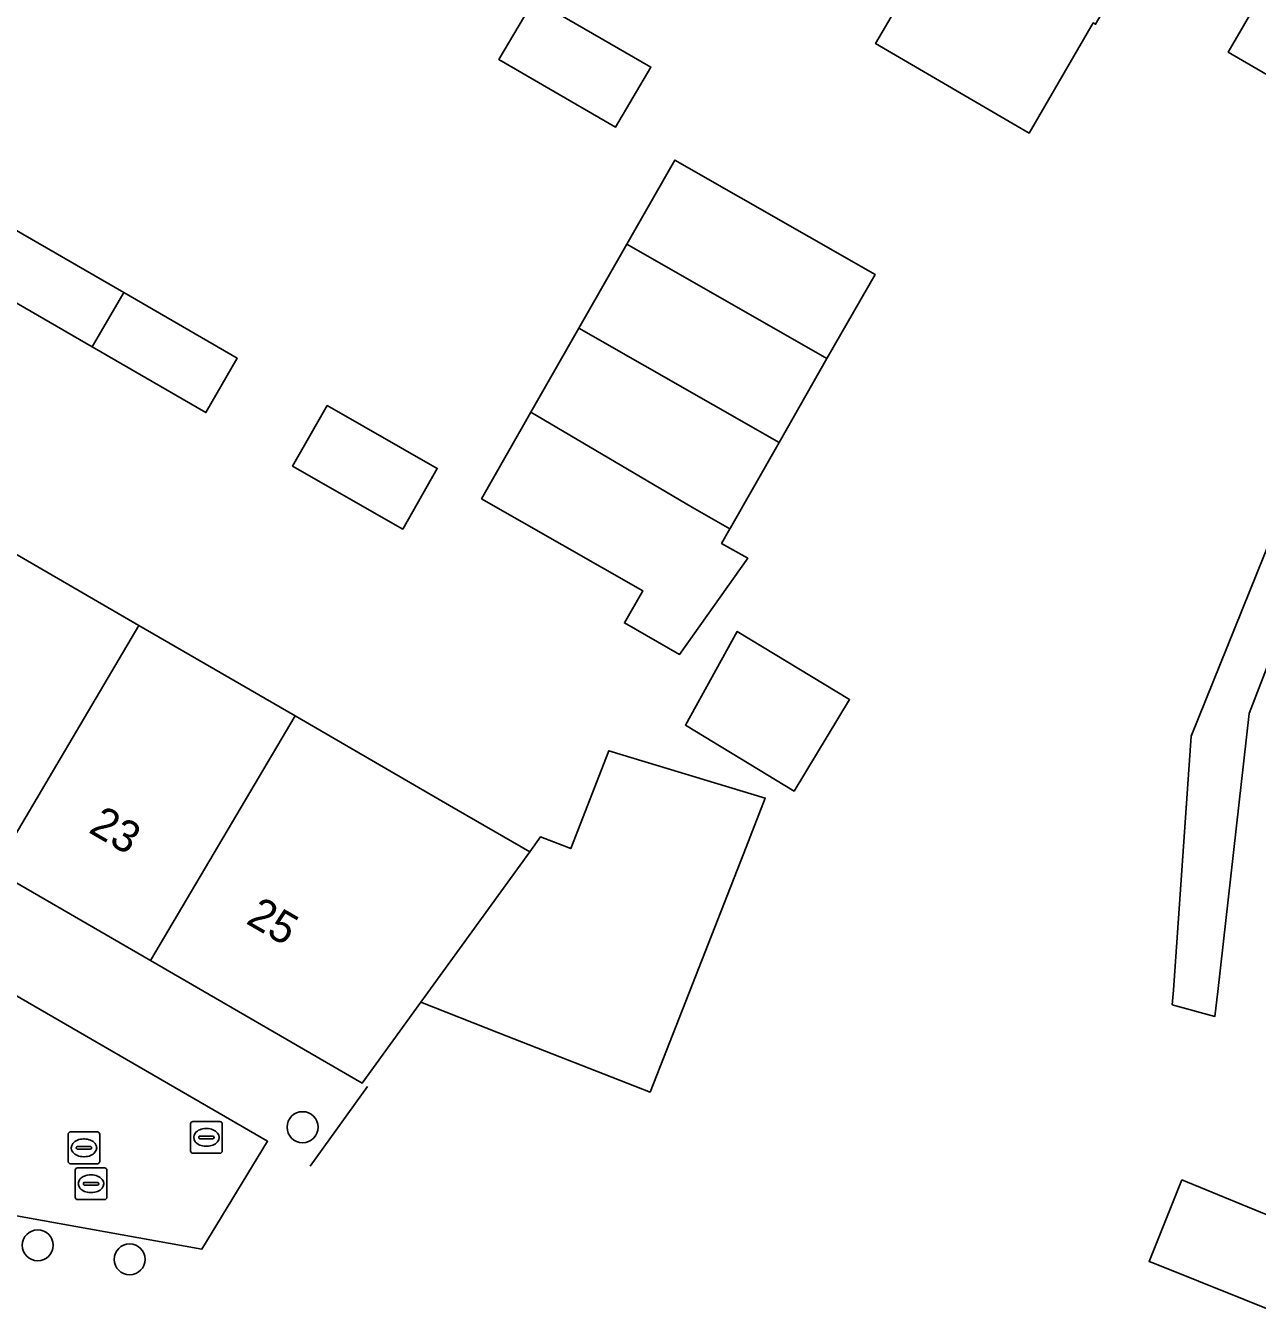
# Model space of a CAD drawing. Extents: x 160023 to 161302, y 384750 to 385707.
# Drawn here: x 160368.97 to 160407.81, y 385024.3 to 385065.04 of the extents above; entities that cross this region are included whole.
import ezdxf

# ---------------------------------------------------------------- set-up
doc = ezdxf.new("R2010")
doc.units = 0
for name, color, linetype in [('IMGEO_Boom', 7, 'Continuous'), ('IMGEO_Brandkraan', 7, 'Continuous'), ('IMGEO_Erf', 7, 'Continuous'), ('IMGEO_Hek', 7, 'Continuous'), ('IMGEO_Kolk', 7, 'Continuous'), ('IMGEO_Pand', 7, 'Continuous'), ('IMGEO_Pand_nummerreeks', 7, 'Continuous'), ('IMGEO_Parkeervlak_open', 7, 'Continuous'), ('IMGEO_Rioolput', 7, 'Continuous'), ('IMGEO_Voetpad_open', 7, 'Continuous')]:
    doc.layers.add(name, color=color, linetype=linetype)

msp = doc.modelspace()

# ---------------------------------------------------------------- linework, layer by layer
at = {"layer": 'IMGEO_Boom'}
for centre in [(160377.698, 385030.296), (160369.342, 385026.569), (160372.242, 385026.126)]:
    msp.add_circle(centre, 0.489, dxfattribs=at)
at = {"layer": 'IMGEO_Brandkraan'}
for p, q in [((160374.238, 385030.474), (160375.09, 385030.474)), ((160374.163, 385029.548), (160374.163, 385030.4)), ((160374.651, 385030.254), (160374.676, 385030.254)), ((160375.164, 385030.4), (160375.164, 385029.548)), ((160374.422, 385029.968), (160374.422, 385029.98)), ((160374.86, 385029.931), (160374.462, 385029.931)), ((160374.465, 385030.017), (160374.863, 385030.017)), ((160374.674, 385029.694), (160374.649, 385029.694)), ((160374.906, 385029.98), (160374.906, 385029.968)), ((160375.09, 385029.474), (160374.238, 385029.474))]:
    msp.add_line(p, q, dxfattribs=at)
for points in [[(160374.238, 385030.474), (160375.09, 385030.474)], [(160374.163, 385029.548), (160374.163, 385030.4)], [(160375.164, 385030.4), (160375.164, 385029.548)], [(160375.09, 385029.474), (160374.238, 385029.474)]]:
    msp.add_lwpolyline(points, dxfattribs=at)
for centre, radius, start, end in [((160374.24, 385030.398), 0.0765, 91.552, 178.448), ((160374.24, 385030.398), 0.0765, 91.552, 178.448), ((160375.088, 385030.398), 0.0765, 1.552, 88.448), ((160375.088, 385030.398), 0.0765, 1.552, 88.448), ((160374.462, 385029.977), 0.0403, 85.8775, 175.7526), ((160374.459, 385029.967), 0.0366, 178.938, 274.7102), ((160374.863, 385029.974), 0.043, 264.8664, 352.4533), ((160374.867, 385029.979), 0.0386, 1.7309, 96.639), ((160374.24, 385029.55), 0.0765, 181.552, 268.448), ((160374.24, 385029.55), 0.0765, 181.552, 268.448), ((160375.088, 385029.55), 0.0765, 271.552, 358.448), ((160375.088, 385029.55), 0.0765, 271.552, 358.448)]:
    msp.add_arc(centre, radius, start, end, dxfattribs=at)
for centre, major_axis, ratio, start_param, end_param in [((160374.65, 385029.974), (-0.387, 0.002), 0.722429, 4.712389, 7.853982), ((160374.675, 385029.974), (-0.39, 0.002), 0.717154, 1.570796, 4.712389)]:
    msp.add_ellipse(centre, major_axis=major_axis, ratio=ratio, start_param=start_param, end_param=end_param, dxfattribs=at)
at = {"layer": 'IMGEO_Erf'}
for points in [[(160415.579, 385059.16), (160406.899, 385064.215), (160411.517, 385072.145)], [(160402.639, 385065.131), (160400.617, 385061.659), (160395.774, 385064.479), (160396.473, 385065.684)], [(160331.905, 385055.737), (160376.591, 385029.85), (160374.524, 385026.448), (160357.964, 385029.422)], [(160408.319, 385045.311), (160407.556, 385043.347), (160406.567, 385034.575), (160406.478, 385033.791), (160405.134, 385034.157), (160405.167, 385034.621), (160405.728, 385042.636), (160410.094, 385053.443)], [(160367.581, 385048.992), (160372.53, 385046.125), (160377.462, 385043.268), (160382.334, 385040.446), (160384.862, 385038.982), (160385.206, 385039.457), (160386.155, 385039.086), (160387.363, 385042.172), (160392.291, 385040.677), (160391.612, 385038.943), (160388.662, 385031.403), (160383.881, 385033.274), (160381.427, 385034.235), (160379.582, 385031.686), (160372.902, 385035.551), (160367.963, 385038.408)], [(160408.787, 385024.302), (160404.571, 385025.995), (160404.403, 385026.063), (160405.435, 385028.633), (160408.092, 385027.542)]]:
    msp.add_lwpolyline(points, dxfattribs=at)
for points in [[(160385.006, 385065.868), (160388.686, 385063.74), (160387.573, 385061.848), (160383.892, 385063.977)], [(160383.343, 385050.121), (160384.901, 385052.85), (160386.412, 385055.499), (160387.924, 385058.148), (160389.441, 385060.805), (160395.756, 385057.201), (160394.24, 385054.544), (160392.73, 385051.899), (160391.195, 385049.208), (160391.175, 385049.174), (160390.913, 385048.714), (160391.74, 385048.242), (160389.591, 385045.21), (160387.851, 385046.203), (160388.43, 385047.218)], [(160367.404, 385057.026), (160368.395, 385058.741), (160372.06, 385056.623), (160375.639, 385054.554), (160374.648, 385052.838), (160371.057, 385054.914)], [(160377.383, 385051.15), (160378.474, 385053.061), (160381.948, 385051.077), (160380.857, 385049.166)], [(160391.409, 385045.937), (160394.952, 385043.785), (160393.2, 385040.9), (160389.773, 385042.981)]]:
    msp.add_lwpolyline(points, close=True, dxfattribs=at)
at = {"layer": 'IMGEO_Hek'}
msp.add_lwpolyline([(160379.745, 385031.581), (160377.937, 385029.07)], dxfattribs=at)
at = {"layer": 'IMGEO_Kolk'}
for p, q in [((160370.3, 385029.218), (160370.3, 385030.07)), ((160370.375, 385030.144), (160371.227, 385030.144)), ((160371.301, 385030.07), (160371.301, 385029.218)), ((160370.559, 385029.638), (160370.559, 385029.65)), ((160370.602, 385029.687), (160371, 385029.687)), ((160370.788, 385029.924), (160370.813, 385029.924)), ((160371.043, 385029.65), (160371.043, 385029.638)), ((160370.997, 385029.601), (160370.599, 385029.601)), ((160370.811, 385029.364), (160370.786, 385029.364)), ((160371.227, 385029.144), (160370.375, 385029.144))]:
    msp.add_line(p, q, dxfattribs=at)
for points in [[(160370.3, 385029.218), (160370.3, 385030.07)], [(160370.375, 385030.144), (160371.227, 385030.144)], [(160371.301, 385030.07), (160371.301, 385029.218)], [(160371.227, 385029.144), (160370.375, 385029.144)]]:
    msp.add_lwpolyline(points, dxfattribs=at)
for centre, radius, start, end in [((160370.377, 385030.068), 0.0765, 91.552, 178.448), ((160370.377, 385030.068), 0.0765, 91.552, 178.448), ((160371.225, 385030.068), 0.0765, 1.552, 88.448), ((160371.225, 385030.068), 0.0765, 1.552, 88.448), ((160370.599, 385029.647), 0.0403, 85.8775, 175.7526), ((160371.004, 385029.649), 0.0386, 1.7309, 96.639), ((160370.596, 385029.637), 0.0366, 178.938, 274.7102), ((160371, 385029.644), 0.043, 264.8664, 352.4533), ((160370.377, 385029.22), 0.0765, 181.552, 268.448), ((160370.377, 385029.22), 0.0765, 181.552, 268.448), ((160371.225, 385029.22), 0.0765, 271.552, 358.448), ((160371.225, 385029.22), 0.0765, 271.552, 358.448)]:
    msp.add_arc(centre, radius, start, end, dxfattribs=at)
for centre, major_axis, ratio, start_param, end_param in [((160370.787, 385029.644), (-0.387, 0.002), 0.722429, 4.712389, 7.853982), ((160370.812, 385029.644), (-0.39, 0.002), 0.717154, 1.570796, 4.712389)]:
    msp.add_ellipse(centre, major_axis=major_axis, ratio=ratio, start_param=start_param, end_param=end_param, dxfattribs=at)
at = {"layer": 'IMGEO_Pand'}
for points in [[(160407.085, 385072.598), (160407.37, 385072.431), (160407.53, 385072.707), (160402.304, 385075.731), (160397.791, 385067.955), (160396.473, 385065.684), (160395.774, 385064.479), (160400.617, 385061.659), (160402.639, 385065.131), (160402.712, 385065.089)], [(160388.686, 385063.74), (160385.006, 385065.868), (160383.892, 385063.977), (160387.573, 385061.848)], [(160394.24, 385054.544), (160395.756, 385057.201), (160389.441, 385060.805), (160387.924, 385058.148)], [(160368.395, 385058.741), (160367.404, 385057.026), (160371.057, 385054.914), (160372.06, 385056.623)], [(160392.73, 385051.899), (160394.24, 385054.544), (160387.924, 385058.148), (160386.412, 385055.499)], [(160374.648, 385052.838), (160375.639, 385054.554), (160372.06, 385056.623), (160371.057, 385054.914)], [(160389.995, 385049.847), (160391.175, 385049.174), (160391.195, 385049.208), (160392.73, 385051.899), (160386.412, 385055.499), (160384.901, 385052.85)], [(160378.474, 385053.061), (160377.383, 385051.15), (160380.857, 385049.166), (160381.948, 385051.077)], [(160384.901, 385052.85), (160383.343, 385050.121), (160388.43, 385047.218), (160387.851, 385046.203), (160389.591, 385045.21), (160391.74, 385048.242), (160390.913, 385048.714), (160391.175, 385049.174), (160389.995, 385049.847)], [(160367.581, 385048.992), (160363.04, 385041.256), (160367.963, 385038.408), (160372.53, 385046.125)], [(160372.53, 385046.125), (160367.963, 385038.408), (160372.902, 385035.551), (160377.462, 385043.268)], [(160389.773, 385042.981), (160393.2, 385040.9), (160394.952, 385043.785), (160391.409, 385045.937)], [(160384.862, 385038.982), (160382.334, 385040.446), (160377.462, 385043.268), (160372.902, 385035.551), (160379.582, 385031.686), (160381.427, 385034.235)], [(160392.291, 385040.677), (160387.363, 385042.172), (160386.155, 385039.086), (160385.206, 385039.457), (160384.862, 385038.982), (160381.427, 385034.235), (160383.881, 385033.274), (160388.662, 385031.403), (160391.612, 385038.943)], [(160408.092, 385027.542), (160405.435, 385028.633), (160404.403, 385026.063), (160404.571, 385025.995), (160408.787, 385024.302), (160409.806, 385026.839)]]:
    msp.add_lwpolyline(points, close=True, dxfattribs=at)
at = {"layer": 'IMGEO_Parkeervlak_open'}
msp.add_lwpolyline([(160418.68, 385064.766), (160423.699, 385062.643), (160424.98, 385065.798), (160412.003, 385072.979), (160411.517, 385072.145), (160406.899, 385064.215), (160415.579, 385059.16), (160416.228, 385058.883)], close=True, dxfattribs=at)
at = {"layer": 'IMGEO_Rioolput'}
for p, q in [((160370.523, 385028.086), (160370.523, 385028.938)), ((160370.598, 385029.012), (160371.45, 385029.012)), ((160371.524, 385028.938), (160371.524, 385028.086)), ((160370.782, 385028.506), (160370.782, 385028.518)), ((160371.22, 385028.469), (160370.822, 385028.469)), ((160370.825, 385028.555), (160371.223, 385028.555)), ((160371.011, 385028.792), (160371.036, 385028.792)), ((160371.266, 385028.518), (160371.266, 385028.506)), ((160371.034, 385028.232), (160371.009, 385028.232)), ((160371.45, 385028.012), (160370.598, 385028.012))]:
    msp.add_line(p, q, dxfattribs=at)
for points in [[(160370.523, 385028.086), (160370.523, 385028.938)], [(160370.598, 385029.012), (160371.45, 385029.012)], [(160371.524, 385028.938), (160371.524, 385028.086)], [(160371.45, 385028.012), (160370.598, 385028.012)]]:
    msp.add_lwpolyline(points, dxfattribs=at)
for centre, radius, start, end in [((160370.6, 385028.936), 0.0765, 91.552, 178.448), ((160370.6, 385028.936), 0.0765, 91.552, 178.448), ((160371.448, 385028.936), 0.0765, 1.552, 88.448), ((160371.448, 385028.936), 0.0765, 1.552, 88.448), ((160370.822, 385028.515), 0.0403, 85.8775, 175.7526), ((160370.819, 385028.505), 0.0366, 178.938, 274.7102), ((160371.223, 385028.512), 0.043, 264.8664, 352.4533), ((160371.227, 385028.517), 0.0386, 1.7309, 96.639), ((160370.6, 385028.088), 0.0765, 181.552, 268.448), ((160370.6, 385028.088), 0.0765, 181.552, 268.448), ((160371.448, 385028.088), 0.0765, 271.552, 358.448), ((160371.448, 385028.088), 0.0765, 271.552, 358.448)]:
    msp.add_arc(centre, radius, start, end, dxfattribs=at)
for centre, major_axis, ratio, start_param, end_param in [((160371.01, 385028.512), (-0.387, 0.002), 0.722429, 4.712389, 7.853982), ((160371.035, 385028.512), (-0.39, 0.002), 0.717154, 1.570796, 4.712389)]:
    msp.add_ellipse(centre, major_axis=major_axis, ratio=ratio, start_param=start_param, end_param=end_param, dxfattribs=at)
at = {"layer": 'IMGEO_Voetpad_open'}
for points in [[(160331.905, 385055.737), (160331.774, 385056.226), (160330.679, 385054.349), (160345.03, 385046.042), (160346.519, 385045.149), (160354.982, 385040.282), (160356.558, 385039.366), (160364.86, 385034.548), (160362.418, 385030.367), (160354.142, 385035.197), (160352.567, 385036.101), (160344.191, 385040.975), (160342.619, 385041.873), (160328.289, 385050.224), (160327.17, 385048.287), (160327.729, 385048.436), (160347.367, 385037.02), (160345.726, 385034.421), (160357.035, 385027.882), (160357.964, 385029.422), (160374.524, 385026.448), (160376.591, 385029.85)], [(160428.868, 385049.686), (160425.423, 385051.106), (160424.058, 385050.538), (160413.72, 385054.8), (160411.055, 385055.898), (160410.094, 385053.443), (160405.728, 385042.636), (160405.167, 385034.621), (160405.134, 385034.157), (160406.478, 385033.791), (160406.567, 385034.575), (160407.556, 385043.347), (160408.319, 385045.311), (160411.315, 385052.965), (160411.907, 385054.478), (160412.137, 385054.388), (160414.726, 385053.374), (160423.761, 385049.581), (160425.176, 385050.037), (160428.468, 385048.716), (160433.107, 385046.853), (160436.61, 385045.463), (160436.98, 385046.397), (160433.49, 385047.781)]]:
    msp.add_lwpolyline(points, close=True, dxfattribs=at)

# ---------------------------------------------------------------- texts
at = {"layer": 'IMGEO_Pand_nummerreeks'}
for s, rotation, p in [('23', 329.95, (160370.91, 385039.615)), ('25', 329.9484, (160375.877, 385036.742))]:
    msp.add_text(s, height=1, rotation=rotation, dxfattribs=at).set_placement(p)

doc.saveas('drawing.dxf')
